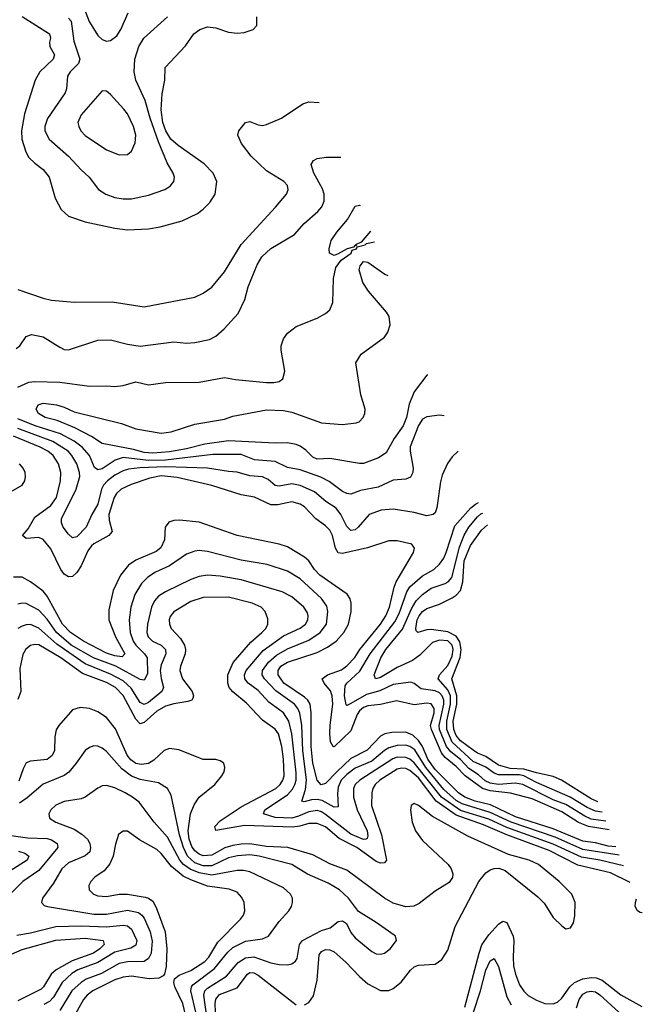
# Model space of a CAD drawing. Header units: inches. Extents: x 1305375 to 1407406, y 744550 to 841633.
# Tile 507 of 509: x 1401019 to 1403972, y 831887 to 836557. Entities that reach past the tile are written whole.
import ezdxf

# ---------------------------------------------------------------- set-up
doc = ezdxf.new("R2010")
doc.units = ezdxf.units.IN
doc.header["$MEASUREMENT"] = 0
doc.layers.add('B4803', color=7, linetype='Continuous')

msp = doc.modelspace()

# ---------------------------------------------------------------- linework, layer by layer
at = {"layer": 'B4803', "color": 5}
for points, elevation in [([(1401030, 836572), (1401160.8, 836490), (1401165, 836470), (1401160.1, 836450), (1401162.1, 836430), (1401184.3, 836390), (1401178.3, 836370), (1401114, 836310), (1401092.6, 836270), (1401042.5, 836110), (1401027.9, 836030), (1401029, 835990), (1401047.8, 835930), (1401063.1, 835903.1), (1401090, 835876), (1401130, 835847.1), (1401158, 835810), (1401186.7, 835710), (1401216.3, 835656.3), (1401250, 835625.4), (1401330, 835598.6), (1401470, 835568.5), (1401530, 835560.2), (1401630, 835565), (1401685.8, 835574.2), (1401790, 835603), (1401862.6, 835637.4), (1401890, 835658.2), (1401920.3, 835690), (1401946.2, 835730), (1401954.6, 835790), (1401936.1, 835830), (1401894, 835874), (1401770, 835959.7), (1401735.8, 835990), (1401712.8, 836030), (1401698.5, 836070), (1401689.4, 836130), (1401695, 836205), (1401707.3, 836270), (1401708.9, 836330), (1401806, 836434), (1401845.1, 836490), (1401874, 836510), (1401910, 836523.6), (1401950, 836519.3), (1402010, 836498), (1402050, 836493.7), (1402084, 836496), (1402127, 836510), (1402143.1, 836530), (1402143.4, 836570)], 1220), ([(1401250, 836564.2), (1401263.1, 836550), (1401276.1, 836456.1), (1401304, 836370), (1401298.4, 836350), (1401258.2, 836310), (1401245.8, 836290), (1401240.5, 836230), (1401234.6, 836210), (1401151.4, 836088.6), (1401138, 836050), (1401138.5, 836030), (1401159.3, 835990), (1401250.2, 835910), (1401310, 835844.7), (1401348.9, 835810), (1401392.2, 835752.2), (1401427, 835730), (1401470, 835714.6), (1401510, 835708.1), (1401550, 835708.2), (1401630, 835724.8), (1401707.7, 835752.3), (1401731.9, 835768.1), (1401749.7, 835790), (1401753.5, 835810), (1401747.7, 835830), (1401718.5, 835878.5), (1401677.1, 835977.1), (1401637.6, 836090), (1401614.6, 836174.6), (1401569.1, 836270), (1401562.3, 836310), (1401565, 836370), (1401583.4, 836430), (1401607.2, 836470), (1401719.8, 836570)], 1240), ([(1401325.5, 836610), (1401349.1, 836549.1), (1401390, 836481.8), (1401410, 836463.5), (1401430, 836455.9), (1401450, 836458.2), (1401479, 836481), (1401499, 836510), (1401533.6, 836590)], 1260), ([(1401010, 835277.8), (1401130, 835235.6), (1401170, 835227.3), (1401277.5, 835217.5), (1401458.3, 835218.3), (1401610, 835194.9), (1401850, 835241.5), (1401890, 835259.6), (1401930, 835288.9), (1401990, 835361.3), (1402070, 835490.2), (1402232.8, 835667.2), (1402284.5, 835730), (1402291.8, 835750), (1402288.7, 835770), (1402271.9, 835790), (1402190, 835841), (1402117.2, 835910), (1402071.8, 835970), (1402054.3, 836010), (1402058.7, 836030), (1402089.7, 836070), (1402110, 836074.4), (1402150, 836058), (1402170, 836055.3), (1402190, 836059.6), (1402260.7, 836090), (1402361.4, 836158.6), (1402390, 836168.1), (1402439.1, 836164.1)], 1180), ([(1401001.8, 834998.2), (1401019.8, 835010), (1401050, 835054.3), (1401075.3, 835064.7), (1401130, 835052.2), (1401210, 835003.1), (1401230, 834993.4), (1401250, 834991.8), (1401390, 835036.5), (1401450, 835039.3), (1401530, 835017.6), (1401590, 835009.3), (1401750, 835029.3), (1401810, 835022.6), (1401850, 835025.6), (1401919.6, 835040.4), (1401950, 835056), (1401989.1, 835090.9), (1402056, 835164), (1402086.6, 835230), (1402103.2, 835290), (1402145.1, 835394.9), (1402167.6, 835432.4), (1402210, 835471.6), (1402322.1, 835537.9), (1402367.8, 835590), (1402432.9, 835647.1), (1402452.5, 835670), (1402463.2, 835696.8), (1402463.2, 835730), (1402454.7, 835754.7), (1402413.5, 835830), (1402400.7, 835870), (1402412.7, 835890), (1402430, 835898.7), (1402474.8, 835905.2), (1402542, 835905.9)], 1160), ([(1402616.9, 835483.1), (1402610, 835487), (1402602, 835478), (1402572.7, 835470), (1402530, 835446), (1402510, 835438), (1402489.1, 835449.1), (1402486.5, 835470), (1402497.1, 835510), (1402522.9, 835550), (1402574, 835610), (1402610, 835672.4), (1402630, 835677.6), (1402634.1, 835675.1)], 1140), ([(1402682.2, 835554.5), (1402638.4, 835501.6), (1402612.4, 835490), (1402616.9, 835483.1)], 1140), ([(1401010, 834813.4), (1401062.8, 834837.2), (1401090, 834840.4), (1401210, 834837.1), (1401350, 834818.3), (1401430, 834821.2), (1401470, 834817.6), (1401510, 834821.5), (1401570, 834839.5), (1401630, 834824.9), (1401710, 834835.6), (1401870, 834838.6), (1401990, 834860.4), (1402042, 834850), (1402190, 834836.9), (1402224.4, 834835.6), (1402250, 834840.4), (1402266.5, 834853.5), (1402276.9, 834890), (1402258.7, 834990), (1402258.7, 835010), (1402270, 835044), (1402289.8, 835070.2), (1402330, 835101.6), (1402430, 835141.3), (1402470, 835163.1), (1402490, 835180.5), (1402504.4, 835215.6), (1402507.5, 835330), (1402518.7, 835381.3), (1402543.8, 835416.2), (1402590.5, 835450), (1402596.6, 835463.4), (1402617.2, 835470), (1402620.4, 835479.6), (1402657.2, 835490), (1402663.7, 835496.3), (1402702.5, 835503.6)], 1140), ([(1402954.7, 834871.2), (1402950, 834871.8), (1402890, 834792.4), (1402866.3, 834733.7), (1402853.2, 834670), (1402838.5, 834630), (1402795.4, 834570), (1402757.5, 834502.5), (1402720.5, 834479.5), (1402650, 834452.3), (1402630, 834451.6), (1402490, 834476.1), (1402430, 834473.1), (1402410, 834481.9), (1402375.9, 834515.9), (1402350, 834533.7), (1402330, 834542.5), (1402290, 834549.9), (1402230, 834548), (1402010, 834559.8), (1401896.5, 834543.5), (1401810, 834520.9), (1401730, 834506.9), (1401650, 834501.6), (1401610, 834505), (1401558.9, 834518.9), (1401410, 834546.6), (1401360, 834580), (1401281.3, 834621.3), (1401196.1, 834656.1), (1401140.4, 834670), (1401107.9, 834690), (1401096.4, 834710), (1401106.4, 834730), (1401130, 834738.1), (1401193, 834730), (1401230, 834718.9), (1401277.1, 834697.1), (1401502, 834642), (1401570, 834616.9), (1401690, 834596), (1401737.9, 834602.1), (1401850, 834638.1), (1401990, 834663.1), (1402030, 834675.8), (1402190, 834706.2), (1402270, 834703.9), (1402310, 834696.3), (1402450, 834644.9), (1402550, 834636.3), (1402615.2, 834644.8), (1402629.8, 834650.2), (1402648, 834670), (1402656.3, 834690), (1402658, 834710), (1402637.2, 834777.2), (1402612.7, 834930), (1402638, 834970), (1402749.3, 835050.7), (1402765.5, 835074.5), (1402776, 835110), (1402772.2, 835150), (1402759.4, 835170), (1402674, 835270), (1402646.5, 835310), (1402629.8, 835370), (1402634, 835390), (1402649.8, 835410), (1402670, 835407.4), (1402750.1, 835350.1), (1402765.9, 835344.5)], 1120), ([(1403031.8, 834677.8), (1403010, 834682), (1402950, 834673.8), (1402930, 834662.4), (1402910, 834632.4), (1402871.8, 834531.8), (1402870.8, 834510), (1402885.7, 834430), (1402884.1, 834410), (1402873, 834387), (1402850, 834377.3), (1402790, 834372.9), (1402720, 834340), (1402635.4, 834324.6), (1402590, 834306.3), (1402570, 834309.3), (1402550, 834319.1), (1402487.2, 834367.2), (1402447.5, 834387.5), (1402350, 834422.2), (1402290, 834433.2), (1402230, 834461.6), (1402133.3, 834470), (1402070, 834494), (1401935.3, 834495.3), (1401710, 834467.4), (1401630, 834466.6), (1401510, 834480.1), (1401471.4, 834468.6), (1401410, 834427.4), (1401390, 834421.3), (1401373.7, 834433.7), (1401349.5, 834490), (1401315.7, 834530), (1401277.4, 834557.4), (1401212.1, 834592.1), (1401091.7, 834630), (1401010, 834663.8)], 1140), ([(1403098.6, 834510.2), (1403098, 834510), (1403070, 834484.2), (1403048, 834452), (1403022.9, 834397.2), (1403014.6, 834365.4), (1402998.3, 834241.7), (1402990, 834218.4), (1402980.5, 834210), (1402950, 834204.4), (1402890, 834219.1), (1402790, 834235), (1402734, 834230), (1402677.3, 834210), (1402625, 834150), (1402610, 834138.1), (1402590, 834134.6), (1402570, 834152.8), (1402542.6, 834210), (1402519.8, 834239.8), (1402471.3, 834271.3), (1402417.8, 834317.8), (1402350, 834347.7), (1402310, 834355.3), (1402250, 834345), (1402230, 834347.4), (1402196.9, 834376.9), (1402170, 834388.9), (1402110, 834394), (1402050, 834411.3), (1402010, 834413.5), (1401910.2, 834430.2), (1401710, 834436.1), (1401588.7, 834431.3), (1401535.2, 834424.8), (1401510, 834417.3), (1401470, 834396.8), (1401434.7, 834370), (1401416.5, 834350), (1401407.3, 834330), (1401390, 834258.9), (1401361.2, 834210), (1401334.1, 834150), (1401290, 834104.4), (1401270, 834099.2), (1401250, 834116.8), (1401224.7, 834150), (1401216.5, 834170), (1401216.9, 834190), (1401286.4, 834330), (1401304.4, 834390), (1401302.8, 834410), (1401290.4, 834450), (1401266.4, 834490), (1401248.1, 834510), (1401176.1, 834556.1), (1401010, 834618)], 1160), ([(1403814.9, 832714.1), (1403716.5, 832730), (1403669.8, 832749.8), (1403590, 832799.5), (1403450, 832861.6), (1403347.7, 832887.7), (1403250, 832899.9), (1403214.7, 832910), (1403131.2, 832971.2), (1403090, 833014.9), (1403037.4, 833057.4), (1403018.9, 833078.9), (1402971.8, 833190), (1402967.5, 833210), (1402985.3, 833270), (1402985.3, 833290), (1402970, 833312.4), (1402950, 833314.9), (1402890, 833306.8), (1402805.6, 833325.6), (1402730, 833308.9), (1402670, 833301.9), (1402650, 833294.3), (1402630, 833278.4), (1402618.9, 833261.1), (1402590, 833183.7), (1402510, 833107.4), (1402505.6, 833110), (1402492.6, 833132.6), (1402490.6, 833170.6), (1402491.2, 833211.2), (1402503.7, 833310), (1402501.7, 833350), (1402493.3, 833373.3), (1402462.4, 833410), (1402454.2, 833430), (1402478.2, 833450), (1402546, 833474), (1402570, 833492.1), (1402607.8, 833532.2), (1402633, 833570), (1402730.6, 833690), (1402755.4, 833730), (1402773, 833770), (1402794.5, 833865.5), (1402804.4, 833890), (1402886.6, 834030), (1402891, 834050), (1402878.4, 834070), (1402810, 834085.8), (1402770, 834085), (1402667.9, 834052.1), (1402550, 834025.9), (1402530, 834028.4), (1402516.7, 834050), (1402502.6, 834110), (1402490, 834135.2), (1402470, 834156.6), (1402424.1, 834190), (1402370, 834246.3), (1402350, 834259.6), (1402310, 834270.9), (1402243.5, 834256.5), (1402210, 834256.3), (1402132.2, 834292.2), (1402070, 834303.6), (1401930, 834347.9), (1401765.2, 834385.2), (1401690, 834393.8), (1401636.8, 834383.2), (1401547.1, 834352.9), (1401499.8, 834330), (1401477.4, 834310), (1401466.3, 834290), (1401442.3, 834210), (1401443.3, 834183.3), (1401457.8, 834130), (1401442.3, 834110), (1401370, 834071.2), (1401358.9, 834061.1), (1401342.1, 834037.9), (1401310, 833966.5), (1401290, 833934.7), (1401270, 833916.1), (1401250, 833914), (1401230, 833927.3), (1401213.5, 833950), (1401166.7, 834046.7), (1401131, 834091), (1401110, 834100.8), (1401050, 834096.1), (1401032.4, 834110), (1401058.5, 834141.5), (1401090, 834197.1), (1401167, 834253), (1401193.2, 834290), (1401212.8, 834370), (1401214.2, 834410), (1401202.7, 834450), (1401177.5, 834490), (1401153, 834510), (1401115.9, 834530), (1400990, 834581)], 1180), ([(1400966.9, 834313.1), (1401030.3, 834349.7), (1401042.8, 834370), (1401047.1, 834390), (1401044.6, 834410), (1401035.7, 834430), (1401017.9, 834450)], 1220), ([(1403798.5, 832755.2), (1403730, 832765.4), (1403698.9, 832778.9), (1403610, 832834.2), (1403550, 832856.7), (1403405.6, 832930), (1403370, 832936.5), (1403290, 832929.4), (1403250, 832935.2), (1403227.2, 832947.2), (1403195.5, 832975.5), (1403150, 833005.4), (1403110, 833047.4), (1403064.5, 833084.5), (1403043.6, 833110), (1403010.7, 833190), (1403009, 833210), (1403031.5, 833310), (1403030.3, 833330), (1403022.1, 833350), (1403010, 833363.7), (1402990, 833373.4), (1402923.3, 833383.3), (1402890, 833409), (1402874.7, 833414.7), (1402790, 833404.3), (1402726.9, 833373.1), (1402664, 833356), (1402590, 833312.9), (1402570, 833304.8), (1402567.4, 833307.4), (1402559.3, 833350), (1402563.2, 833396.8), (1402571.1, 833410), (1402632.3, 833467.7), (1402680.9, 833550), (1402798.3, 833701.7), (1402818.7, 833741.3), (1402855.9, 833844.1), (1402870, 833866.7), (1402930, 833919.4), (1402983.5, 833950), (1403010, 833974), (1403030, 834002.7), (1403042, 834030), (1403083.5, 834156.5), (1403158.2, 834241.8), (1403180.7, 834259.3), (1403195.8, 834266.5)], 1160), ([(1403781.6, 832797.7), (1403750, 832802.7), (1403710, 832820), (1403630, 832870), (1403470, 832938.8), (1403410, 832971.3), (1403390, 832975.6), (1403290, 832974.7), (1403270, 832982.5), (1403230, 833011.5), (1403170, 833039), (1403070.8, 833130), (1403045.4, 833190), (1403045.6, 833230), (1403063.1, 833310), (1403062.6, 833350), (1403050, 833379.2), (1403004, 833430), (1403010.3, 833450), (1403050, 833494.3), (1403070, 833538), (1403074.5, 833570), (1403070.2, 833590), (1403050, 833610.2), (1403010, 833613.9), (1402976.9, 833603.1), (1402916.5, 833543.5), (1402882.8, 833517.2), (1402810, 833484.3), (1402730, 833437.6), (1402706, 833430), (1402700.7, 833450), (1402731.3, 833530), (1402756.1, 833570), (1402834, 833666), (1402877.6, 833762.4), (1402899.9, 833800.1), (1402929.5, 833830.5), (1402970, 833861), (1403037.3, 833882.7), (1403050.5, 833890), (1403069, 833911), (1403104.9, 834055.2), (1403127.5, 834112.5), (1403149.9, 834150), (1403190, 834199.1), (1403206.9, 834213.1), (1403215.6, 834216.9)], 1140), ([(1403846.8, 832634.2), (1403810, 832637.3), (1403750, 832652), (1403690, 832660), (1403550, 832719.8), (1403370, 832776.2), (1403252.4, 832832.4), (1403178.7, 832850), (1403130, 832868.6), (1403099.9, 832890), (1402990, 833000), (1402954.6, 833050), (1402930, 833109.9), (1402910, 833138.4), (1402883.3, 833163.3), (1402850, 833177.5), (1402783.3, 833176.7), (1402751, 833169), (1402730, 833158.3), (1402667.5, 833092.5), (1402590, 833052), (1402522.9, 832990), (1402470, 832933.5), (1402448.3, 832928.3), (1402430, 832950.5), (1402409, 833030), (1402401.1, 833110), (1402401.3, 833270), (1402396.9, 833310), (1402385.4, 833330), (1402370, 833343.5), (1402272.1, 833410), (1402244.7, 833450), (1402244.2, 833470), (1402257.5, 833490), (1402290, 833509.8), (1402430, 833555.2), (1402479.2, 833580.8), (1402519.3, 833610), (1402556.6, 833650), (1402579, 833690), (1402591.5, 833750), (1402591.9, 833790), (1402586.8, 833810), (1402571.7, 833831.7), (1402442.1, 833922), (1402416.7, 833950), (1402390, 833990.5), (1402370, 834008.1), (1402290, 834056.7), (1402250, 834069.4), (1402050, 834109.9), (1401870, 834174.2), (1401776.2, 834183.8), (1401750, 834182), (1401726.8, 834173.2), (1401709.5, 834150.6), (1401706.5, 834090), (1401688.1, 834051.9), (1401666, 834034), (1401570, 833993.6), (1401534.8, 833970), (1401497.1, 833922.9), (1401462.7, 833850), (1401441.7, 833758.2), (1401441.8, 833710), (1401473.1, 833630), (1401517.5, 833550), (1401504.5, 833535.5), (1401470, 833539.4), (1401430, 833552.3), (1401320.9, 833610), (1401259.3, 833650), (1401222, 833690), (1401150, 833822.1), (1401130, 833847), (1401070, 833890.5), (1401030, 833912.6), (1400990, 833913)], 1220), ([(1403761.6, 832847.7), (1403730, 832860.9), (1403589.5, 832949.5), (1403550, 832968.1), (1403470, 832984.1), (1403410, 833001.6), (1403345.1, 833005.1), (1403290, 833021.5), (1403230, 833061.9), (1403190, 833078.4), (1403170, 833092.1), (1403110, 833136.6), (1403090, 833161.6), (1403078.5, 833190), (1403075, 833230), (1403091.9, 833310), (1403092.5, 833350), (1403068.6, 833430), (1403108.6, 833531.4), (1403113.5, 833570), (1403106.5, 833606.5), (1403090, 833632.5), (1403050, 833653.6), (1402970, 833664.9), (1402950, 833663.8), (1402907.3, 833650), (1402898.9, 833658.9), (1402897.3, 833670), (1402905, 833710), (1402913.6, 833730), (1402930, 833750.8), (1402950, 833763.7), (1403010, 833785.4), (1403070, 833814.6), (1403090, 833828), (1403109.5, 833850), (1403120.9, 833890), (1403126.5, 833990), (1403157.1, 834062.9), (1403210, 834136.3), (1403237.6, 834161.9)], 1120), ([(1403862.6, 832594.5), (1403690, 832621.3), (1403558.9, 832678.9), (1403350, 832750.1), (1403250, 832796.2), (1403117.4, 832837.4), (1403090, 832853.7), (1403030, 832905.6), (1402945.3, 833010), (1402893.1, 833093.1), (1402870, 833109), (1402850, 833115.8), (1402810, 833115.2), (1402770, 833102.6), (1402749.2, 833090.8), (1402690, 833040.4), (1402610, 833007.4), (1402570, 832976.6), (1402544.5, 832950), (1402530, 832917.2), (1402526.7, 832886.7), (1402530, 832822.7), (1402510, 832822.5), (1402453.4, 832853.4), (1402430, 832858.2), (1402403.2, 832856.8), (1402367.6, 832847.6), (1402357, 832850), (1402374.9, 832905.1), (1402380, 832950), (1402362.1, 833090), (1402356.5, 833210), (1402347.5, 833267.5), (1402337.8, 833290), (1402321.7, 833310), (1402233.7, 833373.7), (1402180.3, 833430), (1402169.5, 833450), (1402171, 833470), (1402198.8, 833510), (1402237.2, 833542.8), (1402290, 833573.3), (1402390, 833614.7), (1402444, 833650), (1402474.2, 833690), (1402481.2, 833750), (1402475.2, 833775.2), (1402451.2, 833811.2), (1402350, 833905.4), (1402290, 833940.9), (1402192.4, 833972.4), (1402070, 833992.8), (1401910, 834034.1), (1401870, 834039.1), (1401850, 834037), (1401810, 834021.4), (1401730, 833966.6), (1401663.8, 833936.2), (1401627.1, 833912.9), (1401596.6, 833883.4), (1401565.5, 833830), (1401546.9, 833770), (1401538.4, 833710), (1401543.4, 833650), (1401557.3, 833610), (1401570.5, 833590), (1401611.2, 833550), (1401623.7, 833530), (1401625.3, 833454.7), (1401610, 833425), (1401590, 833428), (1401474.3, 833490), (1401369.8, 833529.8), (1401263.9, 833590), (1401193.9, 833650), (1401150, 833714), (1401110, 833757), (1401050, 833787.5), (1401030, 833789.9), (1401010, 833785.4)], 1240), ([(1403883.1, 832543.1), (1403770.8, 832570), (1403684.2, 832584.2), (1403550, 832646.5), (1403330, 832725.7), (1403244.2, 832764.2), (1403110, 832806.4), (1403018.9, 832870), (1402890, 833032.1), (1402870, 833049.7), (1402850, 833057.5), (1402810, 833058.6), (1402788.2, 833051.8), (1402631.8, 832950), (1402610.1, 832929.9), (1402601.8, 832910), (1402602.2, 832870), (1402619.4, 832810), (1402666.3, 832710), (1402670, 832686.6), (1402666.3, 832673.7), (1402660.3, 832670), (1402650, 832667.9), (1402590, 832694.2), (1402470, 832786.9), (1402450, 832799.6), (1402430, 832805.4), (1402390, 832799.2), (1402341.5, 832778.5), (1402310, 832770.4), (1402230, 832773.6), (1402175.5, 832790), (1402182.1, 832810), (1402290, 832879.7), (1402313.3, 832906.7), (1402324.7, 832930), (1402329.7, 832950), (1402330, 832985.2), (1402309.7, 833169.7), (1402296, 833230), (1402270.8, 833270), (1402200.3, 833320.3), (1402150, 833374.7), (1402102.2, 833410), (1402087.3, 833430), (1402085.9, 833450), (1402093.2, 833470), (1402174.5, 833565.5), (1402270, 833635.2), (1402350, 833671.5), (1402374.8, 833690), (1402385.8, 833710), (1402387.3, 833730), (1402383.3, 833743.3), (1402367.4, 833770), (1402310, 833819.3), (1402264.1, 833844.1), (1402070, 833899.5), (1401970, 833918), (1401910, 833922.2), (1401870, 833915.7), (1401830, 833901.6), (1401710, 833843.2), (1401677.9, 833822.1), (1401658.9, 833801.1), (1401643.6, 833770), (1401625.9, 833690), (1401622, 833650), (1401628.6, 833630), (1401648.8, 833610), (1401690.1, 833590.1), (1401710.6, 833570), (1401712.9, 833550), (1401690, 833497.6), (1401685.8, 833470), (1401690, 833432), (1401701.5, 833390), (1401692.4, 833370), (1401630, 833318.4), (1401610, 833309.1), (1401590, 833317.8), (1401547.1, 833387.1), (1401510, 833420.7), (1401450, 833453), (1401330, 833501.1), (1401195.2, 833595.2), (1401110, 833671.6), (1401070, 833687.6), (1401050, 833687.5), (1401030, 833681.2), (1401010, 833668.7)], 1260), ([(1403914.2, 832465.1), (1403820.6, 832510), (1403666.1, 832546.1), (1403530, 832616.8), (1403330, 832690.1), (1403218.8, 832738.8), (1403090, 832783.5), (1402994.8, 832850), (1402910, 832960.9), (1402870, 832996.3), (1402850, 833005.5), (1402830, 833007.2), (1402810, 833002.2), (1402727.2, 832950), (1402705.5, 832930), (1402693.7, 832910), (1402688.8, 832890), (1402687, 832830), (1402735.4, 832690), (1402758.8, 832570), (1402750, 832558.5), (1402730, 832556.6), (1402710, 832563.7), (1402617.3, 832630), (1402533.7, 832673.6), (1402470, 832728.3), (1402430, 832744.5), (1402390, 832743.7), (1402348.4, 832731.6), (1402312.2, 832727.8), (1402085.4, 832734.6), (1401950, 832711.6), (1401945.3, 832730), (1401970, 832756.5), (1402070, 832823.9), (1402233.7, 832910), (1402254.9, 832930), (1402267.6, 832950), (1402272.7, 832970), (1402269.6, 833050), (1402261.9, 833110), (1402246, 833170), (1402230, 833191.6), (1402170, 833234.2), (1402094.7, 833314.7), (1402029.3, 833369.3), (1402013.1, 833390), (1402005.9, 833410), (1402006.3, 833450), (1402031.1, 833508.9), (1402114.9, 833605.1), (1402167.9, 833650), (1402185.8, 833670), (1402195.5, 833690), (1402196, 833716), (1402183.5, 833750), (1402164.4, 833770), (1402122.4, 833790), (1402010, 833817.5), (1401890, 833816.7), (1401830, 833797.8), (1401750, 833748.7), (1401733.3, 833726.7), (1401728.3, 833710), (1401728.9, 833690), (1401736.8, 833670), (1401781.3, 833621.3), (1401801.3, 833590), (1401806, 833570), (1401803.9, 833550), (1401781.2, 833490), (1401778.9, 833470), (1401790.8, 833430), (1401836.8, 833370), (1401843.7, 833350), (1401840.7, 833339.3), (1401836.1, 833330), (1401817.2, 833322.8), (1401750, 833312.8), (1401710, 833300.7), (1401670, 833277.6), (1401610, 833223.4), (1401590, 833216.6), (1401570, 833238.6), (1401510, 833350.8), (1401472.9, 833390), (1401430, 833412.5), (1401316.4, 833456.4), (1401213.9, 833530), (1401110, 833591.2), (1401090, 833593.4), (1401070, 833588.4), (1401048.6, 833571.4), (1401034.6, 833545.4), (1401019.7, 833480.3), (1401024.9, 833370), (1401010, 833333.2)], 1280), ([(1402370, 831884.4), (1402390, 831895.6), (1402412.6, 831927.4), (1402430, 832000.7), (1402439.2, 832120.8), (1402450, 832137.7), (1402470, 832146.5), (1402490, 832145.3), (1402510, 832135.5), (1402566.3, 832086.3), (1402630, 832018), (1402670, 831983.3), (1402730, 831952.2), (1402770, 831952.5), (1402790, 831962), (1402828.6, 831991.4), (1402871.9, 832048.1), (1402890, 832064.8), (1402910, 832071.7), (1402990, 832077.7), (1403021.3, 832098.7), (1403050, 832144.2), (1403084, 832256), (1403196, 832470), (1403229.4, 832510.6), (1403250, 832525.3), (1403268.8, 832531.2), (1403291.9, 832531.9), (1403321, 832521), (1403476.5, 832396.5), (1403506.4, 832366.4), (1403550, 832298.7), (1403590, 832258.4), (1403610, 832245.5), (1403632.3, 832250), (1403646.2, 832273.8), (1403652.8, 832307.2), (1403653.6, 832370), (1403637.5, 832410), (1403578, 832470), (1403479.1, 832550), (1403434.8, 832570), (1403337.5, 832597.5), (1403144.8, 832684.8), (1402977.3, 832777.3), (1402910, 832830.5), (1402890, 832839.2), (1402875.8, 832830), (1402873.1, 832806.9), (1402880.6, 832750), (1402895.6, 832710), (1402930, 832663.2), (1403051, 832550), (1403065.5, 832530), (1403073.6, 832506.4), (1403072.2, 832487.8), (1403055.4, 832464.6), (1402990, 832423.7), (1402914.4, 832365.6), (1402887.8, 832352.2), (1402850, 832349.4), (1402790, 832366.1), (1402749.6, 832389.6), (1402570, 832523.2), (1402490, 832552.9), (1402410, 832596.3), (1402291.1, 832630), (1402190, 832636), (1402110, 832648.7), (1402070, 832647.1), (1402030, 832640.7), (1401991.4, 832628.6), (1401930, 832594.4), (1401890, 832591.1), (1401870, 832598.9), (1401850, 832614.6), (1401835.9, 832635.9), (1401823.2, 832670), (1401818.6, 832710), (1401829.9, 832790.1), (1401847.2, 832832.8), (1401870.3, 832869.7), (1401944.1, 832930), (1401977.6, 832970), (1401988.4, 832990), (1401992.4, 833010), (1401987, 833030), (1401970, 833042.4), (1401950, 833048.2), (1401890, 833047.8), (1401773.1, 833093.1), (1401730, 833100.7), (1401704.4, 833090), (1401654.9, 833045.1), (1401630.4, 833029.6), (1401596.3, 833023.7), (1401570, 833029.3), (1401545.7, 833045.7), (1401528.1, 833068.1), (1401473.2, 833193.2), (1401430, 833246.5), (1401390, 833273.9), (1401350, 833289.2), (1401306.1, 833293.9), (1401270, 833283.9), (1401205, 833210), (1401191.4, 833188.6), (1401185.2, 833154.8), (1401183.3, 833090), (1401173.6, 833066.4), (1401150, 833047.5), (1401070, 833040.6), (1401050, 833031.8), (1401035.8, 833004.2), (1401015.4, 832944.6)], 1320), ([(1401915, 831770), (1401892.6, 831930), (1401897.7, 831950), (1401910, 831963.3), (1401999.2, 832020.8), (1402054.8, 832085.2), (1402090, 832106.8), (1402130, 832111.6), (1402210, 832083.8), (1402250, 832075.5), (1402290, 832073.5), (1402310, 832078.8), (1402327.9, 832092.1), (1402335.2, 832104.8), (1402346.4, 832170), (1402359.8, 832190), (1402450, 832236.1), (1402491.1, 832250), (1402530, 832279), (1402550, 832282.8), (1402568.5, 832270), (1402590, 832227), (1402610, 832201.5), (1402690, 832136.5), (1402710, 832126.3), (1402730, 832124), (1402750, 832128.9), (1402776.9, 832150), (1402806, 832190), (1402801.6, 832210), (1402795.3, 832215.3), (1402710, 832275.6), (1402626.7, 832326.7), (1402578.2, 832390), (1402535.3, 832430), (1402481.9, 832461.9), (1402384.6, 832504.6), (1402310, 832549.4), (1402155.1, 832590), (1402110, 832595.1), (1402051.3, 832591.3), (1402010, 832581.4), (1401930, 832544.1), (1401890, 832543.4), (1401850, 832558.6), (1401815.2, 832590), (1401795.6, 832630), (1401776.3, 832690), (1401738.2, 832878.2), (1401719.7, 832910), (1401676.9, 832936.9), (1401590, 832953.8), (1401548.9, 832968.9), (1401503.7, 833003.7), (1401430, 833086.2), (1401410, 833102.4), (1401390, 833111), (1401370, 833112.4), (1401350, 833105.7), (1401330, 833091.1), (1401287, 833030), (1401251.3, 832988.7), (1401230, 832971.9), (1401129.7, 832930.3), (1401054.5, 832865.5), (1401018.5, 832841.5)], 1340), ([(1401854.2, 831850), (1401830.3, 831950), (1401833.8, 831970), (1401840.5, 831979.5), (1401943.4, 832056.6), (1402005.5, 832134.5), (1402030, 832156.5), (1402090, 832186.1), (1402170, 832197), (1402198.7, 832210), (1402250, 832279.6), (1402296.3, 832330), (1402308, 832350), (1402313, 832370), (1402312.8, 832390), (1402303.5, 832410), (1402270, 832439.8), (1402110, 832515), (1402081.2, 832521.2), (1402050, 832521.1), (1401930, 832499.2), (1401870, 832510.2), (1401827.4, 832527.4), (1401796.1, 832550), (1401777.9, 832570), (1401720, 832680), (1401656.3, 832750), (1401585.6, 832845.6), (1401554.8, 832870), (1401518.5, 832890), (1401470, 832913.6), (1401430, 832924.8), (1401410, 832922.7), (1401390, 832912.2), (1401330, 832868.8), (1401310, 832861.5), (1401230, 832848.9), (1401190, 832830.8), (1401166.5, 832810), (1401156.9, 832790), (1401160.3, 832770), (1401190.3, 832750), (1401277, 832717), (1401314.4, 832694.4), (1401340.5, 832670), (1401351.3, 832650), (1401354.5, 832630), (1401350.9, 832610), (1401329.2, 832590.8), (1401250, 832558), (1401219.5, 832530), (1401178.6, 832461.4), (1401126.5, 832390), (1401122.6, 832370), (1401135.3, 832355.3), (1401150.2, 832350.2), (1401370, 832314.9), (1401430, 832314.2), (1401530, 832334), (1401582, 832322), (1401598.8, 832310), (1401610, 832294.6), (1401637.6, 832230), (1401646.9, 832186.9), (1401642.8, 832130), (1401630, 832104.1), (1401610, 832090.4), (1401530, 832088.2), (1401490, 832080.1), (1401406.7, 832033.3), (1401334.7, 832005.3), (1401310, 831991), (1401266.9, 831950), (1401210, 831857.7)], 1360), ([(1400933.6, 832693.6), (1401056.2, 832676.2), (1401150, 832673.3), (1401170, 832667.6), (1401197.4, 832650), (1401199.4, 832630), (1401110, 832521.8), (1401034.1, 832470), (1400982.1, 832417.9)], 1340), ([(1401817.1, 831790), (1401793.1, 831890), (1401755.1, 831970), (1401750.5, 831990), (1401752.9, 832007), (1401774.7, 832025.3), (1401830, 832046.5), (1401897.8, 832090), (1401915.4, 832110), (1401959, 832181), (1402067, 832290), (1402080.7, 832310), (1402087.4, 832330), (1402083.7, 832370), (1402072.7, 832392.7), (1402050, 832418), (1402012.6, 832432.6), (1401910, 832447.1), (1401830, 832476.9), (1401794.9, 832494.9), (1401739.7, 832539.7), (1401690, 832602.5), (1401670, 832620.7), (1401586.5, 832666.5), (1401530, 832708.3), (1401510, 832707.8), (1401488.4, 832691.6), (1401473.5, 832646.5), (1401463.1, 832590), (1401446.9, 832553.1), (1401419.3, 832520.7), (1401375.6, 832490), (1401356.5, 832470), (1401346.5, 832450), (1401349, 832430), (1401368.8, 832410), (1401390, 832401.9), (1401430, 832398.6), (1401490.8, 832409.2), (1401530, 832408.9), (1401614.9, 832394.9), (1401630.4, 832390.4), (1401650, 832376.1), (1401666.7, 832346.7), (1401709.3, 832230), (1401717.3, 832150), (1401713.8, 832066.2), (1401705.4, 832030), (1401698.8, 832021.2), (1401678.4, 832010), (1401632.9, 832007.1), (1401550, 832019.9), (1401510, 832015.2), (1401470, 832002.2), (1401366.3, 831950), (1401339.1, 831930), (1401322, 831910), (1401270, 831816.5)], 1380), ([(1401012.7, 832612.7), (1401043.5, 832603.5), (1401062.9, 832590), (1401054.1, 832570), (1400958.8, 832510)], 1320), ([(1403972.1, 832319.9), (1403962.5, 832322.5), (1403949, 832330), (1403938.8, 832350), (1403940.2, 832370), (1403945.1, 832387.5)], 1280), ([(1403130, 831873.8), (1403197.6, 832130), (1403211.7, 832168.3), (1403243.4, 832216.6), (1403290, 832266.8), (1403310, 832281.3), (1403330, 832274.5), (1403360.1, 832210), (1403363.4, 832190), (1403358.9, 832110), (1403361.4, 832070), (1403370, 832029), (1403390, 831979.7), (1403410, 831948.6), (1403430, 831928.8), (1403470, 831905.9), (1403510, 831891.4), (1403550, 831889.4), (1403570, 831897.4), (1403590, 831915.4), (1403628.9, 831970), (1403650.2, 831989.8), (1403690, 832007.1), (1403730, 832013.6), (1403752.5, 832012.5), (1403781.2, 832001.2), (1403870, 831931.9), (1403970, 831876.8)], 1280), ([(1401005.4, 832214.6), (1401070, 832225.8), (1401190, 832256.6), (1401310, 832258.5), (1401430, 832254.3), (1401510, 832262.1), (1401530, 832258.9), (1401550, 832243.5), (1401574.1, 832190), (1401570, 832167.5), (1401546.7, 832153.3), (1401470, 832133.4), (1401390, 832084.4), (1401294.3, 832050), (1401266.9, 832033.1), (1401220.3, 831990), (1401178.8, 831921.2), (1401159.6, 831900.4), (1401133.9, 831886.1)], 1340), ([(1400930, 832102.7), (1401030, 832147.4), (1401190, 832190.4), (1401330, 832200.4), (1401414.6, 832190), (1401419.1, 832170), (1401399.1, 832150), (1401369.5, 832130), (1401267.2, 832092.8), (1401192.1, 832050), (1401168.5, 832030), (1401132.6, 831970), (1401120.9, 831959.1), (1401010, 831902.6)], 1320), ([(1403171, 831850), (1403204.9, 831950), (1403230, 832048.1), (1403250, 832093.7), (1403270, 832104.2), (1403290, 832066.7), (1403330, 831921.8), (1403350, 831884.7)], 1260), ([(1401948.3, 831850), (1401946.7, 831890), (1401949.3, 831910.7), (1401967.1, 831932.9), (1402050, 831964.9), (1402099.2, 832030), (1402110, 832037.4), (1402130, 832036.8), (1402150, 832025.6), (1402330, 831884.9)], 1320), ([(1403659.2, 831870), (1403672.1, 831910), (1403690, 831934.3), (1403710, 831946.3), (1403730, 831949.7), (1403750, 831945.3), (1403770, 831932.4), (1403860.6, 831850)], 1260)]:
    msp.add_lwpolyline(points, dxfattribs=dict(at, elevation=elevation))
at = {"layer": 'B4803', "color": 5, "elevation": 1260}
msp.add_lwpolyline([(1401410, 836220.5), (1401310, 836105.7), (1401295.4, 836070), (1401298.9, 836050), (1401309.3, 836030), (1401330, 836008.4), (1401430, 835939.3), (1401490, 835916.9), (1401530, 835918.4), (1401550, 835933), (1401566.5, 835973.5), (1401569.8, 836010), (1401559.2, 836050), (1401530.4, 836110.4), (1401513.4, 836133.4), (1401450, 836202.2), (1401430, 836218.3)], close=True, dxfattribs=at)

doc.saveas('drawing.dxf')
